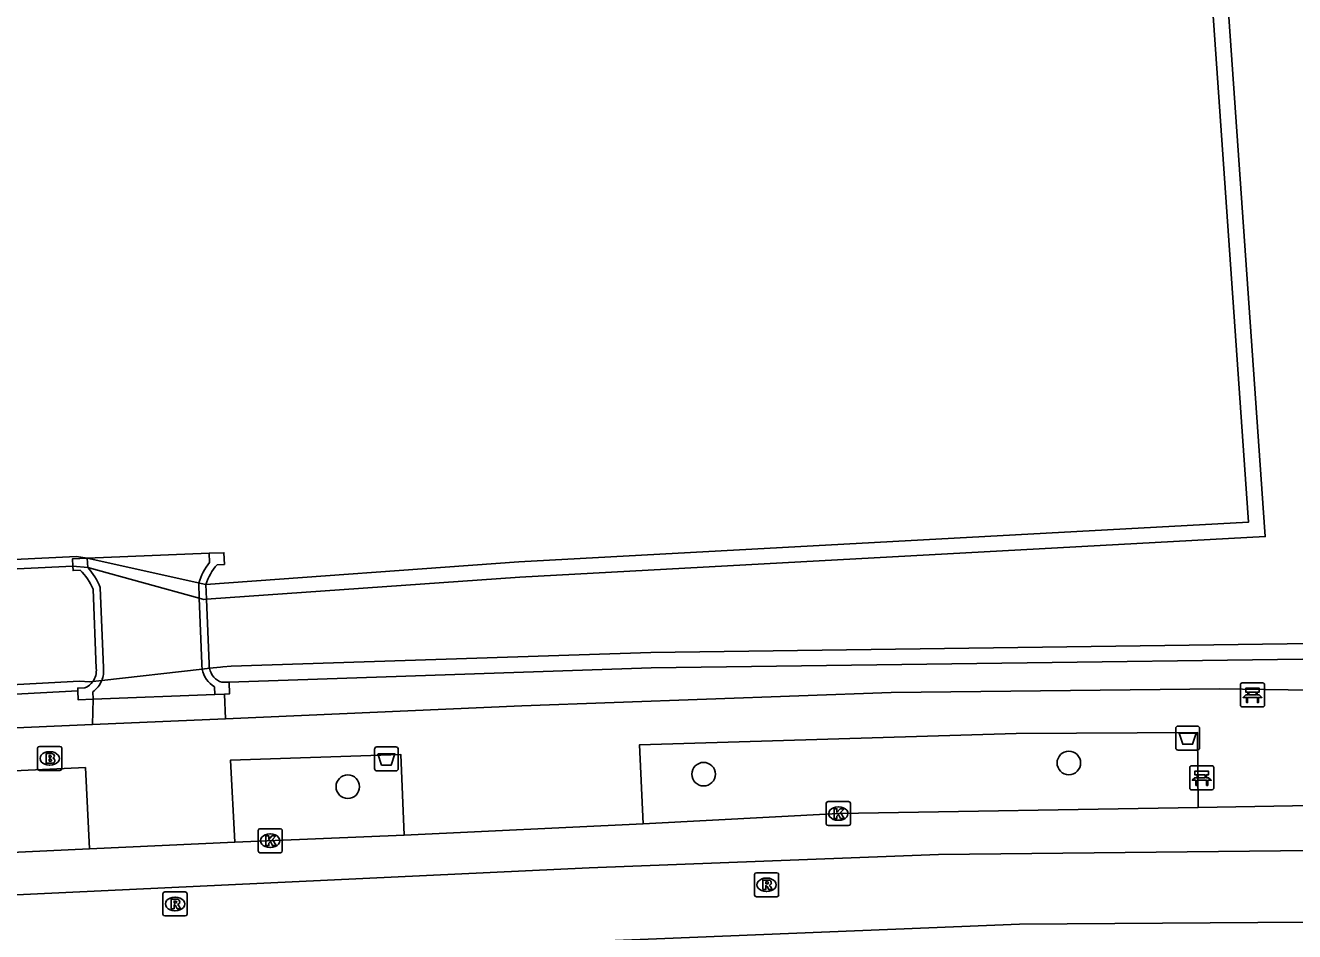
# Model space of a CAD drawing. Extents: x 161772 to 163123, y 383092 to 383917.
# Drawn here: x 162030.4 to 162083.2, y 383620.9 to 383658.6 of the extents above; entities that cross this region are included whole.
import ezdxf

# ---------------------------------------------------------------- set-up
doc = ezdxf.new("R2010")
doc.units = 0
for name, color, linetype in [('IMGEO_Afvalbak', 7, 'Continuous'), ('IMGEO_Bank', 7, 'Continuous'), ('IMGEO_Boom', 7, 'Continuous'), ('IMGEO_Brandkraan', 7, 'Continuous'), ('IMGEO_Dek', 7, 'Continuous'), ('IMGEO_Erf', 7, 'Continuous'), ('IMGEO_Groenvoorziening', 7, 'Continuous'), ('IMGEO_Kolk', 7, 'Continuous'), ('IMGEO_Muur', 7, 'Continuous'), ('IMGEO_Rijbaan_lokaal_gesloten', 7, 'Continuous'), ('IMGEO_Rijbaan_lokaal_open', 7, 'Continuous'), ('IMGEO_Rioolput', 7, 'Continuous'), ('IMGEO_Voetpad_open', 7, 'Continuous'), ('IMGEO_Waterloop', 7, 'Continuous')]:
    doc.layers.add(name, color=color, linetype=linetype)

msp = doc.modelspace()

# ---------------------------------------------------------------- linework, layer by layer
at = {"layer": 'IMGEO_Afvalbak'}
for p, q in [((162078.258, 383628.537), (162078.258, 383629.337)), ((162078.258, 383629.337), (162078.258, 383628.537)), ((162078.358, 383629.437), (162079.148, 383629.437)), ((162079.148, 383629.437), (162078.358, 383629.437)), ((162079.248, 383629.337), (162079.248, 383628.537)), ((162079.248, 383628.537), (162079.248, 383629.337)), ((162044.946, 383627.673), (162044.946, 383628.473)), ((162044.946, 383628.473), (162044.946, 383627.673)), ((162045.046, 383628.573), (162045.836, 383628.573)), ((162045.836, 383628.573), (162045.046, 383628.573)), ((162045.936, 383628.473), (162045.936, 383627.673)), ((162045.936, 383627.673), (162045.936, 383628.473)), ((162079.148, 383628.437), (162078.358, 383628.437)), ((162078.358, 383628.437), (162079.148, 383628.437)), ((162045.836, 383627.573), (162045.046, 383627.573)), ((162045.046, 383627.573), (162045.836, 383627.573))]:
    msp.add_line(p, q, dxfattribs=at)
for points in [[(162078.401, 383629.151), (162079.105, 383629.151), (162078.956, 383628.681), (162078.55, 383628.681), (162078.401, 383629.151)], [(162045.089, 383628.287), (162045.793, 383628.287), (162045.644, 383627.817), (162045.238, 383627.817), (162045.089, 383628.287)]]:
    msp.add_lwpolyline(points, dxfattribs=at)
for centre, start, end in [((162078.358, 383629.337), 90, 180), ((162078.358, 383629.337), 90, 180), ((162079.148, 383629.337), 0, 90), ((162079.148, 383629.337), 360, 90), ((162045.046, 383628.473), 90, 180), ((162045.046, 383628.473), 90, 180), ((162045.836, 383628.473), 0, 90), ((162045.836, 383628.473), 360, 90), ((162078.358, 383628.537), 180, 270), ((162078.358, 383628.537), 180, 270), ((162079.148, 383628.537), 270, 0), ((162079.148, 383628.537), 270, 0), ((162045.046, 383627.673), 180, 270), ((162045.046, 383627.673), 180, 270), ((162045.836, 383627.673), 270, 0), ((162045.836, 383627.673), 270, 0)]:
    msp.add_arc(centre, 0.1, start, end, dxfattribs=at)
at = {"layer": 'IMGEO_Bank'}
for p, q in [((162080.95, 383630.309), (162080.95, 383631.15)), ((162080.95, 383631.15), (162080.95, 383630.309)), ((162081.025, 383631.234), (162081.866, 383631.234)), ((162081.866, 383631.234), (162081.025, 383631.234)), ((162081.591, 383630.852), (162081.309, 383630.852)), ((162081.95, 383631.159), (162081.95, 383630.318)), ((162081.95, 383630.318), (162081.95, 383631.159)), ((162081.647, 383630.632), (162081.254, 383630.632)), ((162081.259, 383630.74), (162081.259, 383630.846)), ((162081.303, 383630.846), (162081.303, 383630.74)), ((162081.309, 383630.734), (162081.591, 383630.734)), ((162081.597, 383630.74), (162081.597, 383630.846)), ((162081.641, 383630.846), (162081.641, 383630.74)), ((162081.875, 383630.234), (162081.034, 383630.234)), ((162081.034, 383630.234), (162081.875, 383630.234)), ((162078.84, 383626.864), (162078.84, 383627.705)), ((162078.84, 383627.705), (162078.84, 383626.864)), ((162078.915, 383627.789), (162079.756, 383627.789)), ((162079.756, 383627.789), (162078.915, 383627.789)), ((162079.84, 383627.714), (162079.84, 383626.873)), ((162079.84, 383626.873), (162079.84, 383627.714)), ((162079.537, 383627.187), (162079.144, 383627.187)), ((162079.149, 383627.295), (162079.149, 383627.401)), ((162079.193, 383627.401), (162079.193, 383627.295)), ((162079.481, 383627.407), (162079.199, 383627.407)), ((162079.199, 383627.289), (162079.481, 383627.289)), ((162079.487, 383627.295), (162079.487, 383627.401)), ((162079.531, 383627.401), (162079.531, 383627.295)), ((162079.765, 383626.789), (162078.924, 383626.789)), ((162078.924, 383626.789), (162079.765, 383626.789))]:
    msp.add_line(p, q, dxfattribs=at)
for points in [[(162081.253, 383630.852), (162081.167, 383630.852), (162081.167, 383631.013), (162081.73, 383631.013), (162081.73, 383630.852), (162081.647, 383630.852)], [(162081.197, 383630.632), (162081.055, 383630.632), (162081.167, 383630.734), (162081.253, 383630.734)], [(162081.247, 383630.625), (162081.247, 383630.418), (162081.204, 383630.418), (162081.204, 383630.625)], [(162081.647, 383630.734), (162081.73, 383630.734), (162081.842, 383630.632), (162081.703, 383630.632)], [(162081.697, 383630.625), (162081.697, 383630.418), (162081.653, 383630.418), (162081.653, 383630.625)], [(162079.087, 383627.187), (162078.945, 383627.187), (162079.057, 383627.289), (162079.143, 383627.289)], [(162079.143, 383627.407), (162079.057, 383627.407), (162079.057, 383627.568), (162079.62, 383627.568), (162079.62, 383627.407), (162079.537, 383627.407)], [(162079.137, 383627.18), (162079.137, 383626.973), (162079.094, 383626.973), (162079.094, 383627.18)], [(162079.537, 383627.289), (162079.62, 383627.289), (162079.732, 383627.187), (162079.593, 383627.187)], [(162079.587, 383627.18), (162079.587, 383626.973), (162079.543, 383626.973), (162079.543, 383627.18)]]:
    msp.add_lwpolyline(points, dxfattribs=at)
for centre, radius, start, end in [((162081.028, 383631.156), 0.0779, 92.4484, 184.2845), ((162081.028, 383631.156), 0.0779, 92.4484, 184.2845), ((162081.252, 383630.845), 0.00671, 2.8957, 87.1043), ((162081.309, 383630.845), 0.00671, 92.8957, 177.1043), ((162081.591, 383630.845), 0.00671, 2.8957, 87.1043), ((162081.648, 383630.845), 0.00671, 92.8957, 177.1043), ((162081.872, 383631.156), 0.0779, 2.4484, 94.2845), ((162081.872, 383631.156), 0.0779, 2.4484, 94.2845), ((162081.197, 383630.625), 0.00671, 2.8957, 87.1043), ((162081.254, 383630.625), 0.00671, 92.8957, 177.1043), ((162081.252, 383630.741), 0.00671, 272.8957, 357.1043), ((162081.309, 383630.741), 0.00671, 182.8957, 267.1043), ((162081.591, 383630.741), 0.00671, 272.8957, 357.1043), ((162081.648, 383630.741), 0.00671, 182.8957, 267.1043), ((162081.646, 383630.625), 0.00671, 2.8957, 87.1043), ((162081.703, 383630.625), 0.00671, 92.8957, 177.1043), ((162081.028, 383630.312), 0.0779, 182.4484, 274.2845), ((162081.028, 383630.312), 0.0779, 182.4484, 274.2845), ((162081.872, 383630.312), 0.0779, 272.4484, 4.2845), ((162081.872, 383630.312), 0.0779, 272.4484, 4.2845), ((162078.918, 383627.711), 0.0779, 92.4484, 184.2845), ((162078.918, 383627.711), 0.0779, 92.4484, 184.2845), ((162079.762, 383627.711), 0.0779, 2.4484, 94.2845), ((162079.762, 383627.711), 0.0779, 2.4484, 94.2845), ((162079.087, 383627.18), 0.00671, 2.8957, 87.1043), ((162079.144, 383627.18), 0.00671, 92.8957, 177.1043), ((162079.142, 383627.4), 0.00671, 2.8957, 87.1043), ((162079.142, 383627.296), 0.00671, 272.8957, 357.1043), ((162079.199, 383627.4), 0.00671, 92.8957, 177.1043), ((162079.199, 383627.296), 0.00671, 182.8957, 267.1043), ((162079.481, 383627.4), 0.00671, 2.8957, 87.1043), ((162079.481, 383627.296), 0.00671, 272.8957, 357.1043), ((162079.538, 383627.4), 0.00671, 92.8957, 177.1043), ((162079.538, 383627.296), 0.00671, 182.8957, 267.1043), ((162079.536, 383627.18), 0.00671, 2.8957, 87.1043), ((162079.593, 383627.18), 0.00671, 92.8957, 177.1043), ((162078.918, 383626.867), 0.0779, 182.4484, 274.2845), ((162078.918, 383626.867), 0.0779, 182.4484, 274.2845), ((162079.762, 383626.867), 0.0779, 272.4484, 4.2845), ((162079.762, 383626.867), 0.0779, 272.4484, 4.2845)]:
    msp.add_arc(centre, radius, start, end, dxfattribs=at)
at = {"layer": 'IMGEO_Boom'}
for centre in [(162073.814, 383627.906), (162058.629, 383627.439), (162043.837, 383626.919)]:
    msp.add_circle(centre, 0.489, dxfattribs=at)
at = {"layer": 'IMGEO_Brandkraan'}
for p, q in [((162030.942, 383627.668), (162030.942, 383628.52)), ((162031.017, 383628.594), (162031.869, 383628.594)), ((162031.43, 383628.374), (162031.455, 383628.374)), ((162031.943, 383628.52), (162031.943, 383627.668)), ((162031.453, 383627.814), (162031.428, 383627.814)), ((162031.869, 383627.594), (162031.017, 383627.594))]:
    msp.add_line(p, q, dxfattribs=at)
for points in [[(162030.942, 383627.668), (162030.942, 383628.52)], [(162031.017, 383628.594), (162031.869, 383628.594)], [(162031.29, 383628.294), (162031.29, 383627.894), (162031.503, 383627.894)], [(162031.521, 383628.294), (162031.29, 383628.294)], [(162031.469, 383628.213), (162031.415, 383628.213), (162031.415, 383628.137)], [(162031.943, 383628.52), (162031.943, 383627.668)], [(162031.415, 383628.137), (162031.468, 383628.137)], [(162031.477, 383628.061), (162031.415, 383628.061), (162031.415, 383627.98)], [(162031.415, 383627.98), (162031.477, 383627.98)], [(162031.869, 383627.594), (162031.017, 383627.594)]]:
    msp.add_lwpolyline(points, dxfattribs=at)
for centre, radius, start, end in [((162031.019, 383628.518), 0.0765, 91.552, 178.448), ((162031.019, 383628.518), 0.0765, 91.552, 178.448), ((162031.47, 383628.175), 0.0379, 267.8285, 90.9355), ((162031.525, 383628.149), 0.145, 59.4692, 91.5367), ((162031.55, 383628.196), 0.0922, 285.5137, 58.1501), ((162031.867, 383628.518), 0.0765, 1.552, 88.448), ((162031.867, 383628.518), 0.0765, 1.552, 88.448), ((162031.478, 383628.02), 0.0404, 269.8759, 90.5077), ((162031.509, 383628.145), 0.251, 268.6676, 293.5347), ((162031.555, 383628.004), 0.105, 301.3115, 78.989), ((162031.019, 383627.67), 0.0765, 181.552, 268.448), ((162031.019, 383627.67), 0.0765, 181.552, 268.448), ((162031.867, 383627.67), 0.0765, 271.552, 358.448), ((162031.867, 383627.67), 0.0765, 271.552, 358.448)]:
    msp.add_arc(centre, radius, start, end, dxfattribs=at)
for centre, major_axis, ratio, start_param, end_param in [((162031.429, 383628.094), (-0.387, 0.002), 0.722429, 4.712389, 7.853982), ((162031.454, 383628.094), (-0.39, 0.002), 0.717154, 1.570796, 4.712389)]:
    msp.add_ellipse(centre, major_axis=major_axis, ratio=ratio, start_param=start_param, end_param=end_param, dxfattribs=at)
at = {"layer": 'IMGEO_Dek'}
for points in [[(162038.406, 383636.143), (162038.706, 383636.155), (162038.686, 383636.645), (162038.072, 383636.62), (162033.007, 383636.416), (162032.393, 383636.391), (162032.406, 383636.08), (162032.413, 383635.902), (162032.712, 383635.914)], [(162033.244, 383635.136), (162033.377, 383631.83)], [(162037.964, 383634.71), (162037.939, 383635.325)], [(162038.072, 383632.02), (162037.964, 383634.71)], [(162032.909, 383631.028), (162032.61, 383631.016), (162032.614, 383630.906), (162032.629, 383630.526), (162033.244, 383630.551), (162038.308, 383630.755), (162038.713, 383630.771), (162038.923, 383630.78), (162038.903, 383631.269), (162038.603, 383631.257)]]:
    msp.add_lwpolyline(points, dxfattribs=at)
for centre, radius, start, end in [((162040.018, 383634.68), 2.177, 137.7846, 162.7709), ((162031.227, 383634.327), 2.173, 21.8421, 46.8869), ((162038.803, 383631.983), 0.732, 177.1115, 191.1962), ((162032.614, 383631.735), 0.769, 324.4936, 7.1356), ((162038.836, 383631.986), 0.765, 190.8965, 252.2486), ((162032.62, 383631.736), 0.765, 292.1828, 324.1164)]:
    msp.add_arc(centre, radius, start, end, dxfattribs=at)
at = {"layer": 'IMGEO_Erf'}
msp.add_lwpolyline([(162076.03, 383713.168), (162081.29, 383637.92), (162050.945, 383636.267), (162037.939, 383635.325), (162033.007, 383636.416), (162032.552, 383636.481), (162000, 383634.927), (161995.375, 383634.706), (161994.874, 383634.661), (161990.043, 383634.37), (161989.536, 383634.344), (161982.69, 383634.025), (161979.782, 383634.174), (161979.655, 383673.111), (161979.131, 383699.377), (161978.844, 383707.033)], dxfattribs=at)
at = {"layer": 'IMGEO_Groenvoorziening'}
for points in [[(162038.713, 383630.771), (162038.923, 383630.78), (162038.903, 383631.269), (162056.449, 383631.854), (162098.127, 383632.415)], [(161995.518, 383628.503), (161995.846, 383628.516), (161995.829, 383628.935), (161995.986, 383628.94), (162000, 383629.155), (162032.614, 383630.906), (162032.629, 383630.526), (162033.244, 383630.551)]]:
    msp.add_lwpolyline(points, dxfattribs=at)
at = {"layer": 'IMGEO_Kolk'}
for p, q in [((162063.73, 383625.376), (162063.73, 383626.228)), ((162063.805, 383626.302), (162064.657, 383626.302)), ((162064.731, 383626.228), (162064.731, 383625.376)), ((162064.218, 383626.082), (162064.243, 383626.082)), ((162040.111, 383624.248), (162040.111, 383625.1)), ((162040.186, 383625.174), (162041.038, 383625.174)), ((162041.112, 383625.1), (162041.112, 383624.248)), ((162064.657, 383625.302), (162063.805, 383625.302)), ((162064.241, 383625.522), (162064.216, 383625.522)), ((162040.599, 383624.954), (162040.624, 383624.954)), ((162041.038, 383624.174), (162040.186, 383624.174)), ((162040.622, 383624.394), (162040.597, 383624.394))]:
    msp.add_line(p, q, dxfattribs=at)
for points in [[(162063.73, 383625.376), (162063.73, 383626.228)], [(162063.805, 383626.302), (162064.657, 383626.302)], [(162064.731, 383626.228), (162064.731, 383625.376)], [(162064.051, 383626.002), (162064.174, 383626.002), (162064.174, 383625.851), (162064.304, 383626.002), (162064.468, 383626.002), (162064.322, 383625.851), (162064.475, 383625.602), (162064.323, 383625.602), (162064.238, 383625.766), (162064.174, 383625.699), (162064.174, 383625.602), (162064.051, 383625.602), (162064.051, 383626.002)], [(162040.111, 383624.248), (162040.111, 383625.1)], [(162040.186, 383625.174), (162041.038, 383625.174)], [(162041.112, 383625.1), (162041.112, 383624.248)], [(162064.657, 383625.302), (162063.805, 383625.302)], [(162040.432, 383624.874), (162040.555, 383624.874), (162040.555, 383624.723), (162040.685, 383624.874), (162040.849, 383624.874), (162040.703, 383624.723), (162040.856, 383624.474), (162040.704, 383624.474), (162040.619, 383624.638), (162040.555, 383624.571), (162040.555, 383624.474), (162040.432, 383624.474), (162040.432, 383624.874)], [(162041.038, 383624.174), (162040.186, 383624.174)]]:
    msp.add_lwpolyline(points, dxfattribs=at)
for centre, start, end in [((162063.807, 383626.226), 91.552, 178.448), ((162063.807, 383626.226), 91.552, 178.448), ((162064.655, 383626.226), 1.552, 88.448), ((162064.655, 383626.226), 1.552, 88.448), ((162040.188, 383625.098), 91.552, 178.448), ((162040.188, 383625.098), 91.552, 178.448), ((162041.036, 383625.098), 1.552, 88.448), ((162041.036, 383625.098), 1.552, 88.448), ((162063.807, 383625.378), 181.552, 268.448), ((162063.807, 383625.378), 181.552, 268.448), ((162064.655, 383625.378), 271.552, 358.448), ((162064.655, 383625.378), 271.552, 358.448), ((162040.188, 383624.25), 181.552, 268.448), ((162040.188, 383624.25), 181.552, 268.448), ((162041.036, 383624.25), 271.552, 358.448), ((162041.036, 383624.25), 271.552, 358.448)]:
    msp.add_arc(centre, 0.0765, start, end, dxfattribs=at)
for centre, major_axis, ratio, start_param, end_param in [((162064.217, 383625.802), (-0.387, 0.002), 0.722429, 4.712389, 7.853982), ((162064.242, 383625.802), (-0.39, 0.002), 0.717154, 1.570796, 4.712389), ((162040.598, 383624.674), (-0.387, 0.002), 0.722429, 4.712389, 7.853982), ((162040.623, 383624.674), (-0.39, 0.002), 0.717154, 1.570796, 4.712389)]:
    msp.add_ellipse(centre, major_axis=major_axis, ratio=ratio, start_param=start_param, end_param=end_param, dxfattribs=at)
at = {"layer": 'IMGEO_Muur'}
for points in [[(162033.007, 383636.416), (162032.393, 383636.391), (162032.406, 383636.08), (162032.413, 383635.902), (162032.712, 383635.914)], [(162033.023, 383636.028), (162033.007, 383636.416)], [(162038.406, 383636.143), (162038.706, 383636.155), (162038.686, 383636.645), (162038.072, 383636.62)], [(162038.072, 383636.62), (162038.088, 383636.232)], [(162033.244, 383635.136), (162033.377, 383631.83)], [(162033.677, 383631.854), (162033.542, 383635.197)], [(162037.645, 383635.39), (162037.637, 383635.362), (162037.662, 383634.755), (162037.772, 383632.019)], [(162038.072, 383632.02), (162037.964, 383634.71), (162037.939, 383635.325)], [(162032.909, 383631.028), (162032.61, 383631.016), (162032.614, 383630.906), (162032.629, 383630.526), (162033.244, 383630.551)], [(162033.244, 383630.551), (162033.231, 383630.864)], [(162038.296, 383631.068), (162038.308, 383630.755)], [(162038.308, 383630.755), (162038.713, 383630.771), (162038.923, 383630.78), (162038.903, 383631.269), (162038.603, 383631.257)]]:
    msp.add_lwpolyline(points, dxfattribs=at)
for centre, radius, start, end in [((162040.005, 383634.686), 2.463, 141.1144, 163.3854), ((162040.018, 383634.68), 2.177, 137.7846, 162.7709), ((162031.227, 383634.327), 2.173, 21.8421, 46.8869), ((162031.25, 383634.343), 2.445, 20.4307, 43.5429), ((162038.905, 383631.987), 1.133, 178.4003, 189.1561), ((162038.803, 383631.983), 0.732, 177.1115, 191.1962), ((162032.614, 383631.735), 0.769, 324.4936, 7.1356), ((162032.603, 383631.737), 1.081, 337.8988, 6.2392), ((162038.838, 383631.987), 1.067, 189.7311, 239.4897), ((162038.836, 383631.986), 0.765, 190.8965, 252.2486), ((162032.62, 383631.736), 0.765, 292.1828, 324.1164), ((162032.616, 383631.739), 1.07, 305.1249, 337.5255)]:
    msp.add_arc(centre, radius, start, end, dxfattribs=at)
at = {"layer": 'IMGEO_Rijbaan_lokaal_gesloten'}
for points in [[(162079.186, 383626.053), (162083.909, 383626.132)], [(162079.186, 383626.053), (162064.231, 383625.802), (162056.114, 383625.37)], [(162046.182, 383624.908), (162056.114, 383625.37)], [(162033.094, 383624.333), (162039.137, 383624.612)], [(162046.182, 383624.908), (162039.137, 383624.612)], [(162157.781, 383622.355), (162128.436, 383623.844), (162098.139, 383624.416), (162068.4, 383624.107), (162053.878, 383623.543), (161998.287, 383620.924), (161992.22, 383620.699), (161986.306, 383620.651), (161978.247, 383620.812)], [(162033.094, 383624.333), (161996.155, 383622.604)], [(161980.603, 383616.653), (161983.748, 383617.015), (161992.356, 383617.668), (161998.443, 383617.898), (162047.418, 383620.219), (162071.762, 383621.21), (162101.481, 383621.411), (162126.17, 383620.908), (162157.575, 383619.186)]]:
    msp.add_lwpolyline(points, dxfattribs=at)
at = {"layer": 'IMGEO_Rijbaan_lokaal_open'}
for points in [[(162038.072, 383636.62), (162033.007, 383636.416)], [(162033.244, 383630.551), (162033.218, 383629.502)], [(162033.244, 383630.551), (162038.308, 383630.755), (162038.713, 383630.771)], [(162033.244, 383630.551), (162038.308, 383630.755)], [(162038.758, 383629.743), (162038.713, 383630.771)], [(162033.218, 383629.502), (162038.758, 383629.743)]]:
    msp.add_lwpolyline(points, dxfattribs=at)
at = {"layer": 'IMGEO_Rioolput'}
for p, q in [((162060.749, 383622.415), (162060.749, 383623.267)), ((162060.824, 383623.341), (162061.676, 383623.341)), ((162061.237, 383623.121), (162061.262, 383623.121)), ((162061.75, 383623.267), (162061.75, 383622.415)), ((162036.153, 383621.62), (162036.153, 383622.472)), ((162036.228, 383622.546), (162037.08, 383622.546)), ((162037.154, 383622.472), (162037.154, 383621.62)), ((162061.26, 383622.561), (162061.235, 383622.561)), ((162036.641, 383622.326), (162036.666, 383622.326)), ((162061.676, 383622.341), (162060.824, 383622.341)), ((162037.08, 383621.546), (162036.228, 383621.546)), ((162036.664, 383621.766), (162036.639, 383621.766))]:
    msp.add_line(p, q, dxfattribs=at)
for points in [[(162060.749, 383622.415), (162060.749, 383623.267)], [(162060.824, 383623.341), (162061.676, 383623.341)], [(162061.338, 383623.039), (162061.086, 383623.041), (162061.086, 383622.641)], [(162061.264, 383622.96), (162061.21, 383622.96), (162061.21, 383622.879)], [(162061.75, 383623.267), (162061.75, 383622.415)], [(162036.153, 383621.62), (162036.153, 383622.472)], [(162036.228, 383622.546), (162037.08, 383622.546)], [(162037.154, 383622.472), (162037.154, 383621.62)], [(162061.086, 383622.641), (162061.21, 383622.641), (162061.21, 383622.803), (162061.221, 383622.803)], [(162061.21, 383622.879), (162061.262, 383622.879)], [(162061.268, 383622.774), (162061.339, 383622.641), (162061.479, 383622.641), (162061.414, 383622.767)], [(162036.742, 383622.244), (162036.49, 383622.246), (162036.49, 383621.846)], [(162036.49, 383621.846), (162036.614, 383621.846), (162036.614, 383622.008), (162036.625, 383622.008)], [(162036.668, 383622.165), (162036.614, 383622.165), (162036.614, 383622.084)], [(162036.614, 383622.084), (162036.666, 383622.084)], [(162036.672, 383621.979), (162036.743, 383621.846), (162036.883, 383621.846), (162036.818, 383621.972)], [(162061.676, 383622.341), (162060.824, 383622.341)], [(162037.08, 383621.546), (162036.228, 383621.546)]]:
    msp.add_lwpolyline(points, dxfattribs=at)
for centre, radius, start, end in [((162060.826, 383623.265), 0.0765, 91.552, 178.448), ((162060.826, 383623.265), 0.0765, 91.552, 178.448), ((162061.27, 383622.864), 0.0964, 77.0061, 93.1865), ((162061.284, 383622.921), 0.0378, 276.6634, 79.6772), ((162061.337, 383622.929), 0.109, 350.3612, 89.416), ((162061.674, 383623.265), 0.0765, 1.552, 88.448), ((162061.674, 383623.265), 0.0765, 1.552, 88.448), ((162036.23, 383622.47), 0.0765, 91.552, 178.448), ((162036.23, 383622.47), 0.0765, 91.552, 178.448), ((162037.078, 383622.47), 0.0765, 1.552, 88.448), ((162037.078, 383622.47), 0.0765, 1.552, 88.448), ((162060.826, 383622.417), 0.0765, 181.552, 268.448), ((162060.826, 383622.417), 0.0765, 181.552, 268.448), ((162061.22, 383622.75), 0.0533, 26.0293, 88.6989), ((162061.246, 383623.068), 0.19, 274.7715, 282.9687), ((162061.335, 383622.929), 0.112, 277.5842, 350.9817), ((162061.319, 383622.714), 0.108, 29.5134, 73.7905), ((162061.674, 383622.417), 0.0765, 271.552, 358.448), ((162061.674, 383622.417), 0.0765, 271.552, 358.448), ((162036.624, 383621.955), 0.0533, 26.0293, 88.6989), ((162036.65, 383622.273), 0.19, 274.7715, 282.9687), ((162036.674, 383622.069), 0.0964, 77.0061, 93.1865), ((162036.688, 383622.126), 0.0378, 276.6634, 79.6772), ((162036.741, 383622.134), 0.109, 350.3612, 89.416), ((162036.739, 383622.134), 0.112, 277.5842, 350.9817), ((162036.723, 383621.919), 0.108, 29.5134, 73.7905), ((162036.23, 383621.622), 0.0765, 181.552, 268.448), ((162036.23, 383621.622), 0.0765, 181.552, 268.448), ((162037.078, 383621.622), 0.0765, 271.552, 358.448), ((162037.078, 383621.622), 0.0765, 271.552, 358.448)]:
    msp.add_arc(centre, radius, start, end, dxfattribs=at)
for centre, major_axis, ratio, start_param, end_param in [((162061.236, 383622.841), (-0.387, 0.002), 0.722429, 4.712389, 7.853982), ((162061.261, 383622.841), (-0.39, 0.002), 0.717154, 1.570796, 4.712389), ((162036.64, 383622.046), (-0.387, 0.002), 0.722429, 4.712389, 7.853982), ((162036.665, 383622.046), (-0.39, 0.002), 0.717154, 1.570796, 4.712389)]:
    msp.add_ellipse(centre, major_axis=major_axis, ratio=ratio, start_param=start_param, end_param=end_param, dxfattribs=at)
at = {"layer": 'IMGEO_Voetpad_open'}
for points in [[(162038.758, 383629.743), (162051.074, 383630.279), (162066.427, 383630.832), (162080.095, 383630.985), (162098.102, 383630.717)], [(161995.553, 383627.776), (162017.323, 383628.81), (162033.218, 383629.502)], [(162056.114, 383625.37), (162055.961, 383628.654), (162071.618, 383629.134), (162079.168, 383629.168), (162079.186, 383626.053)], [(162039.137, 383624.612), (162038.956, 383628.02), (162046.038, 383628.259), (162046.182, 383624.908)], [(161996.087, 383623.775), (161995.958, 383625.987), (161996.899, 383626.04), (162032.925, 383627.717), (162033.094, 383624.333)]]:
    msp.add_lwpolyline(points, dxfattribs=at)
at = {"layer": 'IMGEO_Waterloop'}
for points in [[(161977.875, 383705.994), (161978.125, 383699.348), (161978.648, 383673.099), (161978.778, 383633.217), (161982.688, 383633.017), (161989.585, 383633.338), (161990.026, 383633.364), (161995.222, 383634.319), (161995.699, 383634.327), (162000.019, 383634.533), (162032.406, 383636.08), (162033.023, 383636.028), (162037.662, 383634.755), (162037.854, 383634.702), (162037.964, 383634.71), (162050.985, 383635.624), (162081.979, 383637.312), (162076.673, 383713.22), (162075.968, 383720.946), (162062.408, 383719.768), (162060.997, 383725.905), (162059.9, 383731.347), (162059.975, 383731.695), (162060.018, 383731.868)], [(162098.153, 383633.06), (162056.434, 383632.498), (162038.981, 383631.935), (162038.646, 383631.9), (162038.538, 383631.893), (162038.085, 383631.841), (162037.786, 383631.807), (162033.604, 383631.33), (162033.24, 383631.288), (162033.106, 383631.273), (162032.687, 383631.304), (161999.979, 383629.548), (161995.647, 383629.316), (161995.095, 383629.341), (161994.555, 383629.366), (161990.691, 383629.543), (161989.867, 383629.581), (161988.564, 383629.651), (161976.558, 383632.225), (161975.265, 383705.909)]]:
    msp.add_lwpolyline(points, dxfattribs=at)

doc.saveas('drawing.dxf')
